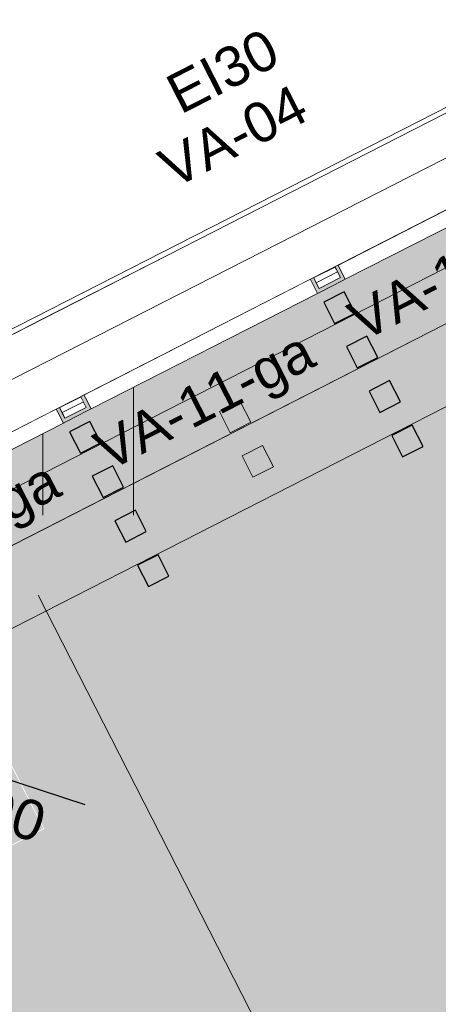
# Model space of a CAD drawing. Header units: metres. Extents: x 538891 to 1080079, y 6588829 to 13178720.
# Tile 830 of 1056: x 539918.76 to 539920.86, y 6589190.88 to 6589195.81. Entities that reach past the tile are written whole.
import ezdxf

# ---------------------------------------------------------------- set-up
doc = ezdxf.new("R2010")
doc.units = ezdxf.units.M
doc.header["$LTSCALE"] = 0.4
for name, pattern in [('DASHED', [52.916667, 26.458333, -26.458333]), ('Hidden Line', [48.902778, 35.277778, -13.625]), ('Triple Dashed', [92.604163, 66.145831, -26.458332])]:
    doc.linetypes.add(name, pattern=pattern)
for name, color, linetype in [('AR', 7, 'Continuous'), ('GEO', 7, 'Continuous'), ('KINO_GRID', 7, 'Continuous'), ('KINO_PINNAKATTED 2', 7, 'Continuous')]:
    doc.layers.add(name, color=color, linetype=linetype)
doc.styles.add('Arial', font='arial.ttf')
pattern_1 = [(90, (0, 0), (-0.06, 0), [])]

# ---------------------------------------------------------------- blocks, each defined once
blk = doc.blocks.new('HEIN')
at = {"color": 7, "linetype": 'Continuous', "lineweight": 9}
for p, q in [((-0.4551, 0.7611), (-0.4551, -0.7611)), ((0.4551, 0.7611), (0.4551, -0.7611))]:
    blk.add_line(p, q, dxfattribs=at)

msp = doc.modelspace()

# ---------------------------------------------------------------- hatches: boundary and pattern name
at = {"layer": 'KINO_GRID', "linetype": 'Continuous', "lineweight": 0, "true_color": 0xe6e6e6}
msp.add_hatch(color=254, dxfattribs=at).paths.add_polyline_path([(539930.724, 6589168.7838), (539930.0284, 6589170.1466), (539927.4736, 6589175.1522), (539927.4281, 6589175.2413), (539927.4281, 6589175.2413), (539924.8732, 6589180.2469), (539918.1743, 6589193.3717), (539918.0853, 6589193.3262), (539930.6349, 6589168.7384)])
at = {"layer": 'KINO_PINNAKATTED 2', "linetype": 'Continuous', "lineweight": 0, "true_color": 0xd4dae2}
h = msp.add_hatch(color=254, dxfattribs=at)
h.paths.add_polyline_path([(539933.6085, 6589273.0071), (539931.0081, 6589278.1018), (539927.9129, 6589276.522), (539930.5133, 6589271.4273), (539895.4868, 6589253.5497), (539896.7416, 6589251.0914), (539898.6753, 6589252.0784), (539898.7326, 6589251.9662), (539903.1673, 6589254.2296), (539906.2625, 6589255.8094), (539909.5358, 6589257.4801), (539912.6309, 6589259.0599), (539925.4569, 6589265.6063), (539924.7949, 6589266.9031), (539927.8901, 6589268.4829), (539928.552, 6589267.186), (539931.7131, 6589268.7994), (539935.6018, 6589261.1806), (539938.8092, 6589262.8176), (539934.8632, 6589270.5488), (539947.6891, 6589277.0952), (539960.7365, 6589251.5324), (539947.9104, 6589244.9861), (539948.515, 6589243.8015), (539945.3058, 6589242.1635), (539945.2114, 6589242.3486), (539938.2711, 6589238.8062), (539938.2748, 6589238.799), (539938.5331, 6589238.9309), (539938.5558, 6589238.8863), (539938.5349, 6589238.8756), (539939.146, 6589237.6784), (539939.1669, 6589237.689), (539939.1786, 6589237.6661), (539942.0107, 6589239.1124), (539943.9742, 6589235.2655), (539941.124, 6589233.8107), (539941.8019, 6589232.4748), (539927.0487, 6589224.9475), (539927.1537, 6589224.7418), (539929.5283, 6589225.9538), (539930.126, 6589224.7828), (539927.7514, 6589223.5708), (539929.097, 6589220.9344), (539931.4716, 6589222.1464), (539933.3764, 6589218.4144), (539931.0018, 6589217.2024), (539929.7471, 6589219.6605), (539934.9444, 6589209.4775), (539937.3192, 6589210.6896), (539937.927, 6589209.4987), (539935.5522, 6589208.2866), (539937.9591, 6589203.5709), (539925.4216, 6589197.1605), (539925.4244, 6589197.1552), (539925.3887, 6589197.137), (539925.4224, 6589197.0711), (539924.4537, 6589196.5767), (539925.2563, 6589195.0041), (539922.1612, 6589193.4244), (539921.3586, 6589194.9969), (539918.0853, 6589193.3262), (539918.8879, 6589191.7537), (539917.4265, 6589191.0078), (539921.9771, 6589182.092), (539923.4385, 6589182.8379), (539936.1754, 6589189.3388), (539932.925, 6589195.7072), (539945.6618, 6589202.2082), (539943.107, 6589207.2138), (539941.5148, 6589206.4012), (539939.5191, 6589210.3113), (539941.1112, 6589211.1239), (539934.6104, 6589223.8607), (539950.6205, 6589232.0323), (539953.2222, 6589226.935), (539960.5209, 6589230.6632), (539960.4879, 6589230.5344), (539962.3055, 6589231.462), (539962.3387, 6589231.5913), (539967.5488, 6589234.2532), (539968.8955, 6589231.6147), (539965.7113, 6589229.9895), (539968.2662, 6589224.9838), (539971.4504, 6589226.609), (539963.9689, 6589241.2671), (539965.609, 6589247.7099), (539964.884, 6589247.3398), (539964.2792, 6589248.5243), (539966.0337, 6589249.4199), (539967.9882, 6589257.2906), (539966.2762, 6589256.4168), (539967.1048, 6589254.783), (539962.2394, 6589252.2997), (539948.5421, 6589279.136), (539964.257, 6589287.1569), (539962.3675, 6589287.6857), (539947.934, 6589280.3273), (539941.869, 6589292.2102), (539939.7602, 6589292.6298), (539946.4344, 6589279.5534), (539941.2506, 6589276.9076), (539934.7494, 6589289.6443), (539933.8942, 6589289.2078), (539933.5286, 6589287.5279), (539934.1697, 6589287.8552), (539940.066, 6589276.303)])
h.paths.add_polyline_path([(539963.3574, 6589238.5332), (539961.3578, 6589237.5126), (539962.0534, 6589236.1499), (539964.053, 6589237.1705)], flags=16)
h.paths.add_polyline_path([(539957.5501, 6589233.9635), (539956.9454, 6589235.1483), (539953.8502, 6589233.5685), (539954.4549, 6589232.3837)], flags=16)
h.paths.add_polyline_path([(539936.4944, 6589228.0333), (539935.8967, 6589229.2043), (539932.8016, 6589227.6245), (539933.3993, 6589226.4535)], flags=16)
h.paths.add_polyline_path([(539929.8303, 6589194.1271), (539923.3728, 6589190.8311), (539924.0683, 6589189.4684), (539930.5258, 6589192.7643)], flags=16)
h.paths.add_polyline_path([(539964.1454, 6589248.5683), (539964.8411, 6589247.2055)], flags=16)
h.paths.add_polyline_path([(539950.5107, 6589239.8914), (539953.784, 6589241.5621), (539953.0885, 6589242.9249), (539949.8152, 6589241.2542)], flags=16)
h.paths.add_polyline_path([(539959.4569, 6589246.1753), (539957.4556, 6589245.1538), (539958.1546, 6589243.7928), (539960.1525, 6589244.8126)], flags=16)

# ---------------------------------------------------------------- linework, layer by layer
at = {"layer": 'AR', "color": 250, "linetype": 'Continuous', "lineweight": 9, "true_color": 0x333333, "flags": 128}
msp.add_lwpolyline([(539933.957, 6589209.6873), (539935.4387, 6589206.7844), (539935.9375, 6589207.039), (539937.6458, 6589203.6919), (539925.2561, 6589197.3682), (539925.1652, 6589197.5464), (539916.0361, 6589192.8868), (539916.8141, 6589191.3625), (539916.9566, 6589191.4353), (539922.1482, 6589181.2636)], dxfattribs=at)
msp.add_lwpolyline([(539933.957, 6589209.6873), (539935.4387, 6589206.7844), (539935.9375, 6589207.039), (539937.6458, 6589203.6919), (539925.2561, 6589197.3682), (539925.1652, 6589197.5464), (539916.0361, 6589192.8868), (539916.8141, 6589191.3625), (539916.9566, 6589191.4353), (539922.1482, 6589181.2636)], dxfattribs=at)
msp.add_lwpolyline([(539933.957, 6589209.6873), (539935.4387, 6589206.7844), (539935.9375, 6589207.039), (539937.6458, 6589203.6919), (539925.2561, 6589197.3682), (539925.1652, 6589197.5464), (539916.0361, 6589192.8868), (539916.8141, 6589191.3625), (539916.9566, 6589191.4353), (539922.1482, 6589181.2636)], dxfattribs=at)
msp.add_lwpolyline([(539933.957, 6589209.6873), (539935.4387, 6589206.7844), (539935.9375, 6589207.039), (539937.6458, 6589203.6919), (539925.2561, 6589197.3682), (539925.1652, 6589197.5464), (539916.0361, 6589192.8868), (539916.8141, 6589191.3625), (539916.9566, 6589191.4353), (539922.1482, 6589181.2636)], dxfattribs=at)
msp.add_lwpolyline([(539933.957, 6589209.6873), (539935.4387, 6589206.7844), (539935.9375, 6589207.039), (539937.6458, 6589203.6919), (539925.2561, 6589197.3682), (539925.1652, 6589197.5464), (539916.0361, 6589192.8868), (539916.8141, 6589191.3625), (539916.9566, 6589191.4353), (539922.1482, 6589181.2636)], dxfattribs=at)
msp.add_lwpolyline([(539933.957, 6589209.6873), (539935.4387, 6589206.7844), (539935.9375, 6589207.039), (539937.6458, 6589203.6919), (539925.2561, 6589197.3682), (539925.1652, 6589197.5464), (539916.0361, 6589192.8868), (539916.8141, 6589191.3625), (539916.9566, 6589191.4353), (539922.1482, 6589181.2636)], dxfattribs=at)
at = {"layer": 'AR', "color": 253, "linetype": 'Continuous', "lineweight": 25, "true_color": 0xd09baa, "flags": 128}
msp.add_lwpolyline([(539916.3508, 6589193.018), (539924.5096, 6589197.1822), (539921.1864, 6589203.6932), (539913.0276, 6589199.529)], close=True, dxfattribs=at)
at = {"layer": 'AR', "color": 7, "linetype": 'Continuous', "lineweight": 9, "flags": 128}
msp.add_lwpolyline([(539916.3508, 6589193.018), (539924.5096, 6589197.1822), (539921.1864, 6589203.6932), (539913.0276, 6589199.529)], close=True, dxfattribs=at)
at = {"layer": 'AR', "color": 254, "linetype": 'Continuous', "true_color": 0xe8e8e8}
for points in [[(539920.2651, 6589194.4612), (539920.2733, 6589194.4452), (539920.372, 6589194.5158), (539920.3801, 6589194.4997)], [(539918.9914, 6589193.8111), (539918.9996, 6589193.7951), (539919.0983, 6589193.8657), (539919.1065, 6589193.8497)]]:
    msp.add_solid(points, dxfattribs=at)
at = {"layer": 'KINO_GRID', "color": 254, "linetype": 'Continuous', "true_color": 0xe6e6e6}
for points in [[(539918.977, 6589191.7991), (539919.0224, 6589191.7101), (539922.0721, 6589193.3789), (539922.1176, 6589193.2898)], [(539919.627, 6589190.5254), (539919.6725, 6589190.4364), (539922.7222, 6589192.1052), (539922.7677, 6589192.0161)], [(539917.4265, 6589191.0078), (539917.472, 6589190.9187), (539918.8879, 6589191.7537), (539918.9334, 6589191.6646)]]:
    msp.add_solid(points, dxfattribs=at)
at = {"layer": 'KINO_PINNAKATTED 2', "color": 254, "linetype": 'Continuous', "true_color": 0xd4dae2}
msp.add_solid([(539918.4444, 6589191.5318), (539918.8825, 6589191.7554), (539918.2453, 6589191.9219), (539918.6834, 6589192.1455)], dxfattribs=at)

# ---------------------------------------------------------------- block references
at = {"layer": 'GEO', "color": 8, "true_color": 0x7d7d7d, "xscale": 0.5, "yscale": 0.5, "zscale": 0.5}
msp.add_blockref('HEIN', (539919.1078, 6589193.7071), dxfattribs=at)

# ---------------------------------------------------------------- texts
at = {"layer": 'AR', "color": 7, "char_height": 0.2, "attachment_point": 1, "rotation": 27.0398, "line_spacing_factor": 1.004016, "style": 'Arial'}
for s, insert in [('EI30', (539919.4795, 6589195.5096)), ('VA-04', (539919.4421, 6589195.1376))]:
    msp.add_mtext(s, dxfattribs=dict(at, insert=insert))
at = {"layer": 'AR', "color": 235, "true_color": 0xa6447a, "insert": (539918.1743, 6589192.112), "char_height": 0.2, "attachment_point": 1, "rotation": 342.0398, "line_spacing_factor": 1.004016, "style": 'Arial'}
msp.add_mtext('REI90', dxfattribs=at)

# ---------------------------------------------------------------- next in the draw order: wipeouts: each hides what was drawn before it
at = {"color": 255, "linetype": 'Continuous', "lineweight": 5}
for points in [[(539920.2651, 6589194.4612), (539920.372, 6589194.5158), (539920.3574, 6589194.5443), (539920.2505, 6589194.4897)], [(539918.9914, 6589193.8111), (539919.0983, 6589193.8657), (539919.0837, 6589193.8942), (539918.9768, 6589193.8396)]]:
    msp.add_wipeout(points, dxfattribs=at).dxf.layer = 'AR'

# ---------------------------------------------------------------- next in the draw order: wipeouts: each hides what was drawn before it
for points in [[(539920.236, 6589194.5182), (539920.2505, 6589194.4897), (539920.3574, 6589194.5443), (539920.3429, 6589194.5728)], [(539918.9768, 6589193.8396), (539919.0837, 6589193.8942), (539919.0692, 6589193.9227), (539918.9623, 6589193.8681)]]:
    msp.add_wipeout(points, dxfattribs=at).dxf.layer = 'AR'

# ---------------------------------------------------------------- next in the draw order: wipeouts: each hides what was drawn before it
for points in [[(539920.2223, 6589194.5449), (539920.236, 6589194.5182), (539920.3429, 6589194.5728), (539920.3292, 6589194.5995)], [(539918.9623, 6589193.8681), (539919.0692, 6589193.9227), (539919.0555, 6589193.9494), (539918.9487, 6589193.8949)]]:
    msp.add_wipeout(points, dxfattribs=at).dxf.layer = 'AR'

# ---------------------------------------------------------------- next in the draw order: wipeouts: each hides what was drawn before it
for points in [[(539920.3292, 6589194.5995), (539920.2938, 6589194.669), (539920.2447, 6589194.7652), (539920.2383, 6589194.7776), (539920.1314, 6589194.7231), (539920.1378, 6589194.7106), (539920.1869, 6589194.6144), (539920.2223, 6589194.5449)], [(539919.0555, 6589193.9494), (539919.0201, 6589194.0189), (539918.971, 6589194.1151), (539918.9646, 6589194.1275), (539918.8577, 6589194.073), (539918.8641, 6589194.0605), (539918.9132, 6589193.9643), (539918.9487, 6589193.8949)]]:
    msp.add_wipeout(points, dxfattribs=at).dxf.layer = 'AR'

# ---------------------------------------------------------------- next in the draw order: hatches: boundary and pattern name
at = {"layer": 'AR', "linetype": 'Continuous', "lineweight": 25, "true_color": 0x848484}
h = msp.add_hatch(dxfattribs=at)
h.set_pattern_fill('PLYWOOD_0001', color=252, style=0, pattern_type=2)
h.set_pattern_definition(pattern_1)
h.paths.add_polyline_path([(539920.0405, 6589194.9012), (539920.1314, 6589194.7231), (539920.2383, 6589194.7776), (539920.1474, 6589194.9558)])
h = msp.add_hatch(dxfattribs=at)
h.set_pattern_fill('PLYWOOD_0001', color=252, style=0, pattern_type=2)
h.set_pattern_definition(pattern_1)
h.paths.add_polyline_path([(539918.9646, 6589194.1275), (539918.8737, 6589194.3057), (539918.7668, 6589194.2511), (539918.8577, 6589194.073)])

# ---------------------------------------------------------------- next in the draw order: linework, layer by layer
at = {"layer": 'AR', "color": 254, "linetype": 'Continuous', "true_color": 0xcccccc}
for points in [[(539920.0405, 6589194.9012), (539920.1314, 6589194.7231), (539920.1474, 6589194.9558), (539920.2383, 6589194.7776)], [(539918.9646, 6589194.1275), (539918.8737, 6589194.3057), (539918.8577, 6589194.073), (539918.7668, 6589194.2511)]]:
    msp.add_solid(points, dxfattribs=at)

# ---------------------------------------------------------------- next in the draw order: wipeouts: each hides what was drawn before it
at = {"color": 255, "linetype": 'Continuous', "lineweight": 5}
msp.add_wipeout([(539917.8488, 6589193.2077), (539918.9835, 6589193.7869), (539918.8972, 6589193.9561), (539918.9132, 6589193.9643), (539918.8641, 6589194.0605), (539918.7668, 6589194.2511), (539917.6, 6589193.6556), (539917.6973, 6589193.465), (539917.7464, 6589193.3688), (539917.7624, 6589193.377)], dxfattribs=at).dxf.layer = 'AR'

# ---------------------------------------------------------------- next in the draw order: hatches: boundary and pattern name
at = {"layer": 'AR', "linetype": 'Continuous', "lineweight": 0, "true_color": 0xe8e8e8}
msp.add_hatch(color=254, dxfattribs=at).paths.add_polyline_path([(539918.9835, 6589193.7869), (539918.9996, 6589193.7951), (539918.9914, 6589193.8111), (539918.9132, 6589193.9643), (539918.8972, 6589193.9561)])

# ---------------------------------------------------------------- next in the draw order: linework, layer by layer
at = {"layer": 'AR', "color": 7, "linetype": 'Continuous', "lineweight": 9}
for p, q in [((539918.7668, 6589194.2511), (539917.6, 6589193.6556)), ((539918.9835, 6589193.7869), (539917.8488, 6589193.2077)), ((539918.9996, 6589193.7951), (539918.9835, 6589193.7869)), ((539918.9996, 6589193.7951), (539918.9835, 6589193.7869))]:
    msp.add_line(p, q, dxfattribs=at)

# ---------------------------------------------------------------- next in the draw order: wipeouts: each hides what was drawn before it
at = {"color": 255, "linetype": 'Continuous', "lineweight": 5}
msp.add_wipeout([(539920.2572, 6589194.437), (539920.1709, 6589194.6062), (539920.1869, 6589194.6144), (539920.1378, 6589194.7106), (539920.0405, 6589194.9012), (539918.8737, 6589194.3057), (539918.971, 6589194.1151), (539919.0201, 6589194.0189), (539919.0361, 6589194.0271), (539919.1225, 6589193.8578)], dxfattribs=at).dxf.layer = 'AR'

# ---------------------------------------------------------------- next in the draw order: hatches: boundary and pattern name
at = {"layer": 'AR', "linetype": 'Continuous', "lineweight": 0, "true_color": 0xe8e8e8}
for points in [[(539920.2733, 6589194.4452), (539920.2651, 6589194.4612), (539920.1869, 6589194.6144), (539920.1709, 6589194.6062), (539920.2572, 6589194.437)], [(539919.1225, 6589193.8578), (539919.0361, 6589194.0271), (539919.0201, 6589194.0189), (539919.0983, 6589193.8657), (539919.1065, 6589193.8497)]]:
    msp.add_hatch(color=254, dxfattribs=at).paths.add_polyline_path(points)

# ---------------------------------------------------------------- next in the draw order: linework, layer by layer
at = {"layer": 'AR', "color": 7, "linetype": 'Continuous', "lineweight": 9}
for p, q in [((539918.8737, 6589194.3057), (539920.0405, 6589194.9012)), ((539919.1225, 6589193.8578), (539920.2572, 6589194.437)), ((539920.2733, 6589194.4452), (539920.2572, 6589194.437)), ((539920.2733, 6589194.4452), (539920.2572, 6589194.437)), ((539918.8737, 6589194.3057), (539918.7668, 6589194.2511)), ((539918.8737, 6589194.3057), (539918.7668, 6589194.2511)), ((539918.9646, 6589194.1275), (539918.8737, 6589194.3057)), ((539918.8577, 6589194.073), (539918.7668, 6589194.2511)), ((539918.8577, 6589194.073), (539918.9646, 6589194.1275)), ((539918.971, 6589194.1151), (539918.9646, 6589194.1275)), ((539918.8641, 6589194.0605), (539918.8577, 6589194.073)), ((539919.0201, 6589194.0189), (539918.971, 6589194.1151)), ((539918.9132, 6589193.9643), (539918.8641, 6589194.0605)), ((539919.0201, 6589194.0189), (539919.0361, 6589194.0271)), ((539919.0361, 6589194.0271), (539919.1225, 6589193.8578)), ((539919.0983, 6589193.8657), (539919.0201, 6589194.0189)), ((539918.9132, 6589193.9643), (539918.8972, 6589193.9561)), ((539918.8972, 6589193.9561), (539918.9835, 6589193.7869)), ((539918.9914, 6589193.8111), (539918.9132, 6589193.9643)), ((539918.9487, 6589193.8949), (539919.0555, 6589193.9494)), ((539918.9623, 6589193.8681), (539919.0692, 6589193.9227)), ((539918.9768, 6589193.8396), (539919.0837, 6589193.8942)), ((539918.9914, 6589193.8111), (539919.0983, 6589193.8657)), ((539918.9996, 6589193.7951), (539919.1065, 6589193.8497)), ((539919.1065, 6589193.8497), (539919.1225, 6589193.8578)), ((539919.1065, 6589193.8497), (539919.1225, 6589193.8578))]:
    msp.add_line(p, q, dxfattribs=at)

# ---------------------------------------------------------------- next in the draw order: wipeouts: each hides what was drawn before it
at = {"color": 255, "linetype": 'Continuous', "lineweight": 5}
for points in [[(539921.5309, 6589195.0871), (539921.4445, 6589195.2563), (539921.4606, 6589195.2645), (539921.4115, 6589195.3607), (539921.3142, 6589195.5513), (539920.1474, 6589194.9558), (539920.2447, 6589194.7652), (539920.2938, 6589194.669), (539920.3098, 6589194.6772), (539920.3962, 6589194.5079)], [(539918.971, 6589194.1151), (539919.0201, 6589194.0189), (539919.1002, 6589194.0598), (539919.0511, 6589194.156)], [(539918.8641, 6589194.0605), (539918.7839, 6589194.0196), (539918.833, 6589193.9234), (539918.9132, 6589193.9643)]]:
    msp.add_wipeout(points, dxfattribs=at).dxf.layer = 'AR'

# ---------------------------------------------------------------- next in the draw order: hatches: boundary and pattern name
at = {"layer": 'AR', "linetype": 'Continuous', "lineweight": 0, "true_color": 0xe8e8e8}
msp.add_hatch(color=254, dxfattribs=at).paths.add_polyline_path([(539920.3962, 6589194.5079), (539920.3098, 6589194.6772), (539920.2938, 6589194.669), (539920.372, 6589194.5158), (539920.3801, 6589194.4997)])

# ---------------------------------------------------------------- next in the draw order: linework, layer by layer
at = {"layer": 'AR', "color": 7, "linetype": 'Continuous', "lineweight": 9}
for p, q in [((539920.1474, 6589194.9558), (539921.3142, 6589195.5513)), ((539920.3962, 6589194.5079), (539921.5309, 6589195.0871)), ((539920.1474, 6589194.9558), (539920.0405, 6589194.9012)), ((539920.1474, 6589194.9558), (539920.0405, 6589194.9012)), ((539920.2383, 6589194.7776), (539920.1474, 6589194.9558)), ((539920.1314, 6589194.7231), (539920.0405, 6589194.9012)), ((539920.1314, 6589194.7231), (539920.2383, 6589194.7776)), ((539920.2447, 6589194.7652), (539920.2383, 6589194.7776)), ((539920.2938, 6589194.669), (539920.2447, 6589194.7652)), ((539920.1378, 6589194.7106), (539920.1314, 6589194.7231)), ((539920.1869, 6589194.6144), (539920.1378, 6589194.7106)), ((539920.2938, 6589194.669), (539920.3098, 6589194.6772)), ((539920.372, 6589194.5158), (539920.2938, 6589194.669)), ((539920.3098, 6589194.6772), (539920.3962, 6589194.5079)), ((539920.1869, 6589194.6144), (539920.1709, 6589194.6062)), ((539920.1709, 6589194.6062), (539920.2572, 6589194.437)), ((539920.2651, 6589194.4612), (539920.1869, 6589194.6144)), ((539920.2223, 6589194.5449), (539920.3292, 6589194.5995)), ((539920.236, 6589194.5182), (539920.3429, 6589194.5728)), ((539920.2505, 6589194.4897), (539920.3574, 6589194.5443)), ((539920.2651, 6589194.4612), (539920.372, 6589194.5158)), ((539920.2733, 6589194.4452), (539920.3801, 6589194.4997)), ((539920.3801, 6589194.4997), (539920.3962, 6589194.5079)), ((539920.3801, 6589194.4997), (539920.3962, 6589194.5079)), ((539918.9646, 6589194.1275), (539918.8737, 6589194.3057)), ((539918.8577, 6589194.073), (539918.7668, 6589194.2511)), ((539918.971, 6589194.1151), (539918.9646, 6589194.1275)), ((539918.8641, 6589194.0605), (539918.8577, 6589194.073)), ((539919.0201, 6589194.0189), (539918.971, 6589194.1151)), ((539919.0201, 6589194.0189), (539918.971, 6589194.1151)), ((539918.9132, 6589193.9643), (539918.8641, 6589194.0605)), ((539918.9132, 6589193.9643), (539918.8641, 6589194.0605)), ((539919.0361, 6589194.0271), (539919.1225, 6589193.8578)), ((539918.8972, 6589193.9561), (539918.9835, 6589193.7869))]:
    msp.add_line(p, q, dxfattribs=at)

# ---------------------------------------------------------------- next in the draw order: wipeouts: each hides what was drawn before it
at = {"color": 255, "linetype": 'Continuous', "lineweight": 5}
msp.add_wipeout([(539918.7839, 6589194.0196), (539917.7775, 6589193.5059), (539917.8266, 6589193.4097), (539918.833, 6589193.9234)], dxfattribs=at).dxf.layer = 'AR'

# ---------------------------------------------------------------- next in the draw order: linework, layer by layer
at = {"layer": 'AR', "color": 7, "linetype": 'Continuous', "lineweight": 9}
for p, q in [((539918.8641, 6589194.0605), (539918.7839, 6589194.0196)), ((539918.7839, 6589194.0196), (539917.7775, 6589193.5059)), ((539918.7839, 6589194.0196), (539918.833, 6589193.9234)), ((539918.833, 6589193.9234), (539918.9132, 6589193.9643)), ((539917.8266, 6589193.4097), (539918.833, 6589193.9234))]:
    msp.add_line(p, q, dxfattribs=at)

# ---------------------------------------------------------------- next in the draw order: texts
at = {"layer": 'AR', "color": 7, "insert": (539917.844, 6589193.0715), "char_height": 0.2, "attachment_point": 1, "rotation": 27.0398, "line_spacing_factor": 1.004016, "style": 'Arial'}
msp.add_mtext('VA-11-ga', dxfattribs=at)

# ---------------------------------------------------------------- next in the draw order: wipeouts: each hides what was drawn before it
at = {"color": 255, "linetype": 'Continuous', "lineweight": 5}
for points in [[(539920.2447, 6589194.7652), (539920.2938, 6589194.669), (539920.3739, 6589194.7099), (539920.3248, 6589194.8061)], [(539920.1869, 6589194.6144), (539920.1378, 6589194.7106), (539920.0576, 6589194.6697), (539920.1067, 6589194.5735)]]:
    msp.add_wipeout(points, dxfattribs=at).dxf.layer = 'AR'

# ---------------------------------------------------------------- next in the draw order: linework, layer by layer
at = {"layer": 'AR', "color": 7, "linetype": 'Continuous', "lineweight": 9}
for p, q in [((539920.2383, 6589194.7776), (539920.1474, 6589194.9558)), ((539920.1314, 6589194.7231), (539920.0405, 6589194.9012)), ((539920.2447, 6589194.7652), (539920.2383, 6589194.7776)), ((539920.2938, 6589194.669), (539920.2447, 6589194.7652)), ((539920.2938, 6589194.669), (539920.2447, 6589194.7652)), ((539920.1378, 6589194.7106), (539920.1314, 6589194.7231)), ((539920.1869, 6589194.6144), (539920.1378, 6589194.7106)), ((539920.1869, 6589194.6144), (539920.1378, 6589194.7106)), ((539920.3098, 6589194.6772), (539920.3962, 6589194.5079)), ((539920.1709, 6589194.6062), (539920.2572, 6589194.437))]:
    msp.add_line(p, q, dxfattribs=at)

# ---------------------------------------------------------------- next in the draw order: wipeouts: each hides what was drawn before it
at = {"color": 255, "linetype": 'Continuous', "lineweight": 5}
for points in [[(539920.3248, 6589194.8061), (539920.3739, 6589194.7099), (539921.3804, 6589195.2236), (539921.3313, 6589195.3198)], [(539919.0511, 6589194.156), (539919.1002, 6589194.0598), (539920.1067, 6589194.5735), (539920.0576, 6589194.6697)]]:
    msp.add_wipeout(points, dxfattribs=at).dxf.layer = 'AR'

# ---------------------------------------------------------------- next in the draw order: linework, layer by layer
at = {"layer": 'AR', "color": 7, "linetype": 'Continuous', "lineweight": 9}
for p, q in [((539920.3248, 6589194.8061), (539921.3313, 6589195.3198)), ((539921.3804, 6589195.2236), (539920.3739, 6589194.7099)), ((539920.2447, 6589194.7652), (539920.3248, 6589194.8061)), ((539920.3248, 6589194.8061), (539920.3739, 6589194.7099)), ((539919.0511, 6589194.156), (539920.0576, 6589194.6697)), ((539920.0576, 6589194.6697), (539920.1378, 6589194.7106)), ((539920.1067, 6589194.5735), (539920.0576, 6589194.6697)), ((539920.3739, 6589194.7099), (539920.2938, 6589194.669)), ((539920.1067, 6589194.5735), (539919.1002, 6589194.0598)), ((539920.1869, 6589194.6144), (539920.1067, 6589194.5735)), ((539918.971, 6589194.1151), (539919.0511, 6589194.156)), ((539919.0511, 6589194.156), (539919.1002, 6589194.0598)), ((539919.1002, 6589194.0598), (539919.0201, 6589194.0189))]:
    msp.add_line(p, q, dxfattribs=at)

# ---------------------------------------------------------------- next in the draw order: texts
at = {"layer": 'AR', "color": 7, "char_height": 0.2, "attachment_point": 1, "rotation": 27.0398, "line_spacing_factor": 1.004016, "style": 'Arial'}
for insert in [(539920.3914, 6589194.3717), (539919.1177, 6589193.7216)]:
    msp.add_mtext('VA-11-ga', dxfattribs=dict(at, insert=insert))

# ---------------------------------------------------------------- next in the draw order: wipeouts: each hides what was drawn before it
at = {"color": 255, "linetype": 'Continuous', "lineweight": 5}
msp.add_wipeout([(539916.5949, 6589192.6565), (539925.374, 6589197.1373), (539925.3694, 6589197.1462), (539916.5904, 6589192.6654)], dxfattribs=at).dxf.layer = 'AR'

# ---------------------------------------------------------------- next in the draw order: wipeouts: each hides what was drawn before it
msp.add_wipeout([(539916.581, 6589192.6617), (539916.5823, 6589192.6612), (539925.3694, 6589197.1462), (539925.3012, 6589197.2798), (539916.5133, 6589192.7944)], dxfattribs=at).dxf.layer = 'AR'

# ---------------------------------------------------------------- next in the draw order: wipeouts: each hides what was drawn before it
msp.add_wipeout([(539916.3722, 6589192.7407), (539916.3928, 6589192.7329), (539925.3012, 6589197.2798), (539925.2694, 6589197.3422), (539916.3478, 6589192.7886)], dxfattribs=at).dxf.layer = 'AR'

# ---------------------------------------------------------------- next in the draw order: wipeouts: each hides what was drawn before it
msp.add_wipeout([(539916.3044, 6589192.7664), (539925.2694, 6589197.3422), (539925.268, 6589197.3448), (539916.3006, 6589192.7678)], dxfattribs=at).dxf.layer = 'AR'

# ---------------------------------------------------------------- next in the draw order: wipeouts: each hides what was drawn before it
msp.add_wipeout([(539916.2706, 6589192.7792), (539916.3006, 6589192.7678), (539925.268, 6589197.3448), (539925.1771, 6589197.523), (539916.1905, 6589192.9362)], dxfattribs=at).dxf.layer = 'AR'

# ---------------------------------------------------------------- next in the draw order: linework, layer by layer
at = {"layer": 'AR', "color": 251, "linetype": 'Triple Dashed', "lineweight": 9, "true_color": 0x575757}
for p, q in [((539930.8854, 6589169.3586), (539890.0405, 6589249.3836)), ((539881.1007, 6589174.8018), (539961.5646, 6589215.8707))]:
    msp.add_line(p, q, dxfattribs=at)
at = {"layer": 'AR', "color": 251, "linetype": 'Continuous', "lineweight": 9, "true_color": 0x6a6a6a}
for p, q in [((539925.1771, 6589197.523), (539916.048, 6589192.8634)), ((539916.5949, 6589192.6565), (539925.374, 6589197.1373))]:
    msp.add_line(p, q, dxfattribs=at)
at = {"layer": 'AR', "color": 7, "linetype": 'Continuous', "lineweight": 9}
for p, q in [((539916.9355, 6589192.5418), (539925.542, 6589196.9346)), ((539917.7696, 6589192.2714), (539925.8238, 6589196.3824))]:
    msp.add_line(p, q, dxfattribs=at)
at = {"layer": 'AR', "color": 7, "linetype": 'Hidden Line', "lineweight": 9}
for p, q in [((539917.2716, 6589192.4326), (539925.6556, 6589196.7119)), ((539917.2716, 6589192.4326), (539925.6556, 6589196.7119)), ((539917.2717, 6589192.4327), (539925.6556, 6589196.7119)), ((539917.2717, 6589192.4327), (539925.6556, 6589196.7119)), ((539917.2717, 6589192.4327), (539925.6556, 6589196.7119)), ((539917.7695, 6589192.2713), (539925.8238, 6589196.3824)), ((539917.7695, 6589192.2714), (539925.8238, 6589196.3824)), ((539917.7695, 6589192.2714), (539925.8238, 6589196.3824)), ((539917.7695, 6589192.2714), (539925.8238, 6589196.3824)), ((539917.7695, 6589192.2713), (539925.8238, 6589196.3824))]:
    msp.add_line(p, q, dxfattribs=at)
at = {"layer": 'AR', "color": 235, "linetype": 'DASHED', "lineweight": 25, "true_color": 0xa6447a}
msp.add_line((539916.1802, 6589192.8206), (539919.0913, 6589191.8769), dxfattribs=at)
at = {"layer": 'AR', "color": 8, "linetype": 'Continuous', "lineweight": 25, "true_color": 0x808080, "flags": 128}
for points in [[(539920.445, 6589194.3386), (539920.3904, 6589194.4455), (539920.288, 6589194.3932), (539920.3426, 6589194.2863)], [(539920.5586, 6589194.1159), (539920.5041, 6589194.2228), (539920.4017, 6589194.1705), (539920.4562, 6589194.0637)], [(539920.6723, 6589193.8933), (539920.6177, 6589194.0001), (539920.5153, 6589193.9479), (539920.5699, 6589193.841)], [(539919.1713, 6589193.6885), (539919.1167, 6589193.7954), (539919.0143, 6589193.7431), (539919.0689, 6589193.6362)], [(539920.7859, 6589193.6706), (539920.7314, 6589193.7775), (539920.629, 6589193.7252), (539920.6835, 6589193.6183)], [(539919.2849, 6589193.4658), (539919.2304, 6589193.5727), (539919.128, 6589193.5204), (539919.1825, 6589193.4136)], [(539919.3986, 6589193.2432), (539919.344, 6589193.3501), (539919.2416, 6589193.2978), (539919.2962, 6589193.1909)], [(539919.5123, 6589193.0205), (539919.4577, 6589193.1274), (539919.3553, 6589193.0751), (539919.4098, 6589192.9682)]]:
    msp.add_lwpolyline(points, close=True, dxfattribs=at)
at = {"layer": 'AR', "color": 7, "linetype": 'Hidden Line', "lineweight": 9, "flags": 128}
for points in [[(539919.8676, 6589193.8981), (539919.9222, 6589193.7912), (539919.8198, 6589193.7389), (539919.7652, 6589193.8458)], [(539919.9813, 6589193.6754), (539920.0358, 6589193.5685), (539919.9334, 6589193.5163), (539919.8789, 6589193.6231)]]:
    msp.add_lwpolyline(points, close=True, dxfattribs=at)
at = {"layer": 'AR', "color": 9, "linetype": 'Continuous', "true_color": 0xc0c0c0}
for points in [[(539920.445, 6589194.3386), (539920.3904, 6589194.4455), (539920.3426, 6589194.2863), (539920.288, 6589194.3932)], [(539920.5586, 6589194.1159), (539920.5041, 6589194.2228), (539920.4562, 6589194.0637), (539920.4017, 6589194.1705)], [(539920.6723, 6589193.8933), (539920.6177, 6589194.0001), (539920.5699, 6589193.841), (539920.5153, 6589193.9479)], [(539919.1713, 6589193.6885), (539919.1167, 6589193.7954), (539919.0689, 6589193.6362), (539919.0143, 6589193.7431)], [(539920.7859, 6589193.6706), (539920.7314, 6589193.7775), (539920.6835, 6589193.6183), (539920.629, 6589193.7252)], [(539919.2849, 6589193.4658), (539919.2304, 6589193.5727), (539919.1825, 6589193.4136), (539919.128, 6589193.5204)], [(539919.3986, 6589193.2432), (539919.344, 6589193.3501), (539919.2962, 6589193.1909), (539919.2416, 6589193.2978)], [(539919.5123, 6589193.0205), (539919.4577, 6589193.1274), (539919.4098, 6589192.9682), (539919.3553, 6589193.0751)]]:
    msp.add_solid(points, dxfattribs=at)

doc.saveas('drawing.dxf')
